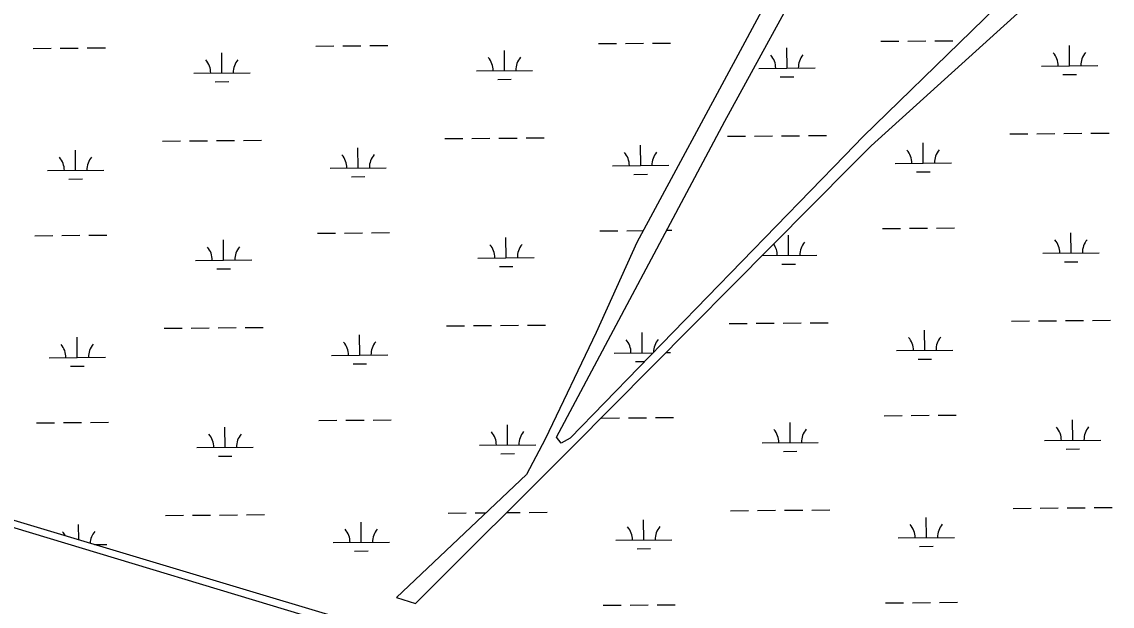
# Model space of a CAD drawing. Extents: x 3568792 to 3606828, y 529143 to 554785.
# Drawn here: x 3589468 to 3591405, y 542517 to 543555 of the extents above; entities that cross this region are included whole.
import ezdxf

# ---------------------------------------------------------------- set-up
doc = ezdxf.new("R2010")
doc.units = 0
for name, color, linetype in [('V-SITE-VEGE', 7, 'Continuous'), ('V-TOPO-SHOR', 7, 'Continuous'), ('V-WETL-SWMP', 7, 'Continuous')]:
    doc.layers.add(name, color=color, linetype=linetype)

msp = doc.modelspace()

# ---------------------------------------------------------------- linework, layer by layer
at = {"layer": 'V-SITE-VEGE'}
msp.add_line((3590183.5, 542436), (3588896.7, 542823.7), dxfattribs=at)
msp.add_lwpolyline([(3591365.2, 543744.2), (3591154.9, 543538.5), (3590962.7, 543351.4), (3590930, 543317.8), (3590441.7, 542815.3), (3590425.8, 542806.2), (3590417.6, 542817), (3590716.9, 543378.6), (3590879.7, 543676.8)], dxfattribs=at)
at = {"layer": 'V-TOPO-SHOR'}
for p, q in [((3590944, 543877.4), (3590748, 543511.2)), ((3590976.5, 543334.7), (3591329.2, 543654.2)), ((3590748, 543511.2), (3590560.6, 543163.1)), ((3590942.4, 543300.3), (3590976.5, 543334.7)), ((3590445.3, 542799.1), (3590942.4, 543300.3)), ((3590560.6, 543163.1), (3590488, 543002.8)), ((3590488, 543002.8), (3590397.3, 542813.6)), ((3590397.3, 542813.6), (3590364.2, 542750.6)), ((3590166.9, 542521.4), (3590445.3, 542799.1)), ((3590364.2, 542750.6), (3590133.3, 542532.1)), ((3590133.3, 542532.1), (3590166.9, 542521.4))]:
    msp.add_line(p, q, dxfattribs=at)
at = {"layer": 'V-WETL-SWMP'}
for p, q in [((3590944, 543877.4), (3590748, 543511.2)), ((3590976.5, 543334.7), (3591329.2, 543654.2)), ((3590993.8, 543520.5), (3591025.8, 543520.8)), ((3591041.8, 543520.9), (3591073.8, 543521.2)), ((3591089.8, 543521.3), (3591121.8, 543521.6)), ((3589488.2, 543507.8), (3589520.2, 543508.1)), ((3589536.2, 543508.2), (3589568.2, 543508.5)), ((3589584.2, 543508.6), (3589616.2, 543508.9)), ((3589823.4, 543464.2), (3589823.1, 543500.2)), ((3589990.1, 543512), (3590022.1, 543512.3)), ((3590038.1, 543512.4), (3590070.1, 543512.7)), ((3590086.1, 543512.9), (3590118.1, 543513.1)), ((3590325.3, 543468.4), (3590325, 543504.4)), ((3590492, 543516.3), (3590524, 543516.5)), ((3590540, 543516.7), (3590572, 543517)), ((3590748, 543511.2), (3590560.6, 543163.1)), ((3590588, 543517.1), (3590620, 543517.4)), ((3590827.2, 543472.7), (3590826.9, 543508.7)), ((3591329.1, 543476.9), (3591328.8, 543512.9)), ((3589773.4, 543463.8), (3589873.4, 543464.6)), ((3590275.3, 543468), (3590375.3, 543468.9)), ((3590777.2, 543472.3), (3590877.2, 543473.1)), ((3591279.1, 543476.5), (3591379.1, 543477.3)), ((3591317.2, 543461.4), (3591341.2, 543461.6)), ((3589811.5, 543448.7), (3589835.5, 543448.9)), ((3590313.4, 543452.9), (3590337.4, 543453.1)), ((3590815.3, 543457.1), (3590839.3, 543457.3)), ((3589765.6, 543343.6), (3589797.6, 543343.9)), ((3589813.6, 543344), (3589845.6, 543344.3)), ((3589861.6, 543344.5), (3589893.6, 543344.7)), ((3590219.5, 543347.5), (3590251.5, 543347.7)), ((3590267.5, 543347.9), (3590299.5, 543348.1)), ((3590315.5, 543348.3), (3590347.5, 543348.6)), ((3590363.5, 543348.7), (3590395.5, 543349)), ((3590721.4, 543351.7), (3590753.4, 543352)), ((3590769.4, 543352.1), (3590801.4, 543352.4)), ((3590817.4, 543352.5), (3590849.3, 543352.8)), ((3590865.3, 543352.9), (3590897.3, 543353.2)), ((3591223.2, 543355.9), (3591255.2, 543356.2)), ((3591271.2, 543356.3), (3591303.2, 543356.6)), ((3591319.2, 543356.7), (3591351.2, 543357)), ((3591367.2, 543357.2), (3591399.2, 543357.4)), ((3589563.4, 543291.2), (3589563.1, 543327.2)), ((3589717.6, 543343.2), (3589749.6, 543343.5)), ((3590065.3, 543295.4), (3590065, 543331.4)), ((3590567.2, 543299.7), (3590566.9, 543335.7)), ((3590942.4, 543300.3), (3590976.5, 543334.7)), ((3591069.1, 543303.9), (3591068.8, 543339.9)), ((3589513.4, 543290.8), (3589613.4, 543291.6)), ((3590015.3, 543295), (3590115.3, 543295.8)), ((3590445.3, 542799.1), (3590942.4, 543300.3)), ((3590517.2, 543299.2), (3590617.2, 543300.1)), ((3591019.1, 543303.5), (3591119.1, 543304.3)), ((3591057.2, 543288.4), (3591081.2, 543288.6)), ((3589551.5, 543275.7), (3589575.5, 543275.9)), ((3590053.4, 543279.9), (3590077.4, 543280.1)), ((3590555.3, 543284.1), (3590579.3, 543284.3)), ((3591092.6, 543188.7), (3591124.6, 543188.9)), ((3589491, 543175.1), (3589523, 543175.4)), ((3589539, 543175.6), (3589571, 543175.8)), ((3589587, 543176), (3589619, 543176.2)), ((3589992.9, 543179.4), (3590024.9, 543179.7)), ((3590040.9, 543179.8), (3590072.9, 543180.1)), ((3590088.9, 543180.2), (3590120.9, 543180.5)), ((3590328.1, 543135.8), (3590327.8, 543171.8)), ((3590494.8, 543183.6), (3590526.8, 543183.9)), ((3590542.8, 543184), (3590572, 543184.3)), ((3590613.5, 543184.6), (3590622.8, 543184.7)), ((3590830, 543140), (3590829.7, 543176)), ((3590996.7, 543187.8), (3591028.7, 543188.1)), ((3591044.7, 543188.3), (3591076.7, 543188.5)), ((3591331.9, 543144.2), (3591331.6, 543180.2)), ((3589826.2, 543131.5), (3589825.9, 543167.5)), ((3590560.6, 543163.1), (3590488, 543002.8)), ((3589776.2, 543131.1), (3589876.2, 543132)), ((3590278.1, 543135.4), (3590378.1, 543136.2)), ((3590783, 543139.6), (3590880, 543140.4)), ((3591281.9, 543143.8), (3591381.9, 543144.7)), ((3589814.3, 543116), (3589838.3, 543116.2)), ((3590316.2, 543120.2), (3590340.2, 543120.4)), ((3590818.1, 543124.5), (3590842.1, 543124.7)), ((3591320, 543128.7), (3591344, 543128.9)), ((3590222.3, 543014.8), (3590254.3, 543015.1)), ((3590270.3, 543015.2), (3590302.3, 543015.5)), ((3590318.3, 543015.6), (3590350.3, 543015.9)), ((3590366.3, 543016), (3590398.3, 543016.3)), ((3590724.2, 543019), (3590756.2, 543019.3)), ((3590772.2, 543019.4), (3590804.2, 543019.7)), ((3590820.2, 543019.9), (3590852.2, 543020.1)), ((3590868.2, 543020.3), (3590900.2, 543020.5)), ((3591226, 543023.3), (3591258, 543023.5)), ((3591274, 543023.7), (3591306, 543024)), ((3591322, 543024.1), (3591354, 543024.4)), ((3591370, 543024.5), (3591402, 543024.8)), ((3589720.4, 543010.6), (3589752.4, 543010.8)), ((3589768.4, 543011), (3589800.4, 543011.2)), ((3589816.4, 543011.4), (3589848.4, 543011.7)), ((3589864.4, 543011.8), (3589896.4, 543012.1)), ((3590068.1, 542962.8), (3590067.8, 542998.8)), ((3590488, 543002.8), (3590397.3, 542813.6)), ((3590570, 542967), (3590569.7, 543003)), ((3591071.9, 542971.2), (3591071.6, 543007.2)), ((3589566.2, 542958.5), (3589565.9, 542994.5)), ((3589516.2, 542958.1), (3589616.2, 542959)), ((3590018.1, 542962.3), (3590118.1, 542963.2)), ((3590520, 542966.6), (3590589.3, 542967.2)), ((3590612.2, 542967.4), (3590620, 542967.4)), ((3591021.9, 542970.8), (3591121.9, 542971.7)), ((3589554.4, 542943), (3589578.4, 542943.2)), ((3590056.2, 542947.2), (3590080.2, 542947.4)), ((3590558.1, 542951.5), (3590574.2, 542951.6)), ((3591060, 542955.7), (3591084, 542955.9)), ((3589493.8, 542842.5), (3589525.8, 542842.8)), ((3589541.8, 542842.9), (3589573.8, 542843.2)), ((3589589.8, 542843.3), (3589621.8, 542843.6)), ((3589995.7, 542846.7), (3590027.7, 542847)), ((3590043.7, 542847.1), (3590075.7, 542847.4)), ((3590091.7, 542847.5), (3590123.7, 542847.8)), ((3590497.6, 542851), (3590529.6, 542851.2)), ((3590545.6, 542851.4), (3590577.6, 542851.6)), ((3590593.6, 542851.8), (3590625.6, 542852)), ((3590832.8, 542807.3), (3590832.5, 542843.3)), ((3590999.5, 542855.2), (3591031.5, 542855.5)), ((3591047.5, 542855.6), (3591079.5, 542855.9)), ((3591095.5, 542856), (3591127.5, 542856.3)), ((3591334.7, 542811.6), (3591334.4, 542847.6)), ((3589829, 542798.9), (3589828.7, 542834.9)), ((3590330.9, 542803.1), (3590330.6, 542839.1)), ((3590280.9, 542802.7), (3590380.9, 542803.5)), ((3590397.3, 542813.6), (3590364.2, 542750.6)), ((3590782.8, 542806.9), (3590882.8, 542807.8)), ((3591284.7, 542811.2), (3591384.7, 542812)), ((3589779, 542798.5), (3589879, 542799.3)), ((3589817.1, 542783.3), (3589841.1, 542783.6)), ((3590166.9, 542521.4), (3590445.3, 542799.1)), ((3590319, 542787.6), (3590343, 542787.8)), ((3590820.9, 542791.8), (3590844.9, 542792)), ((3591322.8, 542796), (3591346.8, 542796.3)), ((3590364.2, 542750.6), (3590133.3, 542532.1)), ((3590727, 542686.4), (3590759, 542686.6)), ((3590775, 542686.8), (3590807, 542687.1)), ((3590823, 542687.2), (3590855, 542687.5)), ((3590871, 542687.6), (3590903, 542687.9)), ((3591228.9, 542690.6), (3591260.9, 542690.9)), ((3591276.9, 542691), (3591308.9, 542691.3)), ((3591324.9, 542691.4), (3591356.9, 542691.7)), ((3591372.9, 542691.8), (3591404.8, 542692.1)), ((3590384.5, 542390.5), (3589423.8, 542678)), ((3589723.2, 542677.9), (3589755.2, 542678.2)), ((3589771.2, 542678.3), (3589803.2, 542678.6)), ((3589819.2, 542678.7), (3589851.2, 542679)), ((3589867.2, 542679.1), (3589899.2, 542679.4)), ((3590070.9, 542630.1), (3590070.6, 542666.1)), ((3590225.1, 542682.1), (3590257.1, 542682.4)), ((3590273.1, 542682.6), (3590292.5, 542682.7)), ((3590329, 542683), (3590353.1, 542683.2)), ((3590369.1, 542683.4), (3590401.1, 542683.6)), ((3590572.8, 542634.3), (3590572.5, 542670.3)), ((3591074.7, 542638.6), (3591074.4, 542674.6)), ((3589569, 542634.6), (3589568.7, 542661.9)), ((3590020.9, 542629.7), (3590120.9, 542630.5)), ((3590522.8, 542633.9), (3590622.8, 542634.8)), ((3591024.7, 542638.1), (3591124.7, 542639)), ((3589597.2, 542626.1), (3589619, 542626.3)), ((3590059, 542614.6), (3590083, 542614.8)), ((3590560.9, 542618.8), (3590584.9, 542619)), ((3591062.8, 542623), (3591086.8, 542623.2)), ((3590133.3, 542532.1), (3590166.9, 542521.4)), ((3590500.4, 542518.3), (3590532.4, 542518.6)), ((3590548.4, 542518.7), (3590580.4, 542519)), ((3590596.4, 542519.1), (3590628.4, 542519.4)), ((3591002.3, 542522.5), (3591034.3, 542522.8)), ((3591050.3, 542522.9), (3591082.3, 542523.2)), ((3591098.3, 542523.3), (3591130.3, 542523.6))]:
    msp.add_line(p, q, dxfattribs=at)
msp.add_lwpolyline([(3591365.2, 543744.2), (3591154.9, 543538.5), (3590962.7, 543351.4), (3590930, 543317.8), (3590441.7, 542815.3), (3590425.8, 542806.2), (3590417.6, 542817), (3590716.9, 543378.6), (3590879.7, 543676.8)], dxfattribs=at)
for centre, start, end in [((3591273.8, 543476.9), 359.7115, 41.2552), ((3591384.3, 543477.8), 139.7115, 181.2552), ((3589768.2, 543464.2), 359.7115, 41.2552), ((3589878.6, 543465.1), 139.7115, 181.2552), ((3590270, 543468.4), 359.7115, 41.2552), ((3590380.5, 543469.4), 139.7115, 181.2552), ((3590771.9, 543472.7), 359.7115, 41.2552), ((3590882.4, 543473.6), 139.7115, 181.2552), ((3591013.8, 543303.9), 359.7115, 41.2552), ((3591124.3, 543304.8), 139.7115, 181.2552), ((3589508.2, 543291.2), 359.7115, 41.2552), ((3589618.7, 543292.1), 139.7115, 181.2552), ((3590010.1, 543295.4), 359.7115, 41.2552), ((3590120.5, 543296.4), 139.7115, 181.2552), ((3590511.9, 543299.7), 359.7115, 41.2552), ((3590622.4, 543300.6), 139.7115, 181.2552), ((3589771, 543131.6), 359.7115, 41.2552), ((3589881.4, 543132.5), 139.7115, 181.2552), ((3590272.9, 543135.8), 359.7115, 41.2552), ((3590383.3, 543136.7), 139.7115, 181.2552), ((3590774.7, 543140), 359.7115, 35.135), ((3590885.2, 543141), 139.7115, 181.2552), ((3591276.6, 543144.3), 359.7115, 41.2552), ((3591387.1, 543145.2), 139.7115, 181.2552), ((3589511, 542958.5), 359.7115, 41.2552), ((3589621.5, 542959.5), 139.7115, 181.2552), ((3590012.9, 542962.8), 359.7115, 41.2552), ((3590123.3, 542963.7), 139.7115, 181.2552), ((3590514.8, 542967), 359.7115, 41.2552), ((3590625.2, 542967.9), 139.7115, 180.0939), ((3591016.6, 542971.2), 359.7115, 41.2552), ((3591127.1, 542972.2), 139.7115, 181.2552), ((3589773.8, 542798.9), 359.7115, 41.2552), ((3589884.3, 542799.8), 139.7115, 181.2552), ((3590275.7, 542803.1), 359.7115, 41.2552), ((3590386.1, 542804.1), 139.7115, 181.2552), ((3590777.5, 542807.4), 359.7115, 41.2552), ((3590888, 542808.3), 139.7115, 181.2552), ((3591279.4, 542811.6), 359.7115, 41.2552), ((3591389.9, 542812.5), 139.7115, 181.2552), ((3589513.8, 542625.9), 26.5669, 41.2552), ((3589624.3, 542626.8), 139.7115, 177.178), ((3590015.7, 542630.1), 359.7115, 41.2552), ((3590126.2, 542631), 139.7115, 181.2552), ((3590517.6, 542634.3), 359.7115, 41.2552), ((3590628, 542635.3), 139.7115, 181.2552), ((3591019.5, 542638.6), 359.7115, 41.2552), ((3591129.9, 542639.5), 139.7115, 181.2552)]:
    msp.add_arc(centre, 35.2, start, end, dxfattribs=at)

doc.saveas('drawing.dxf')
